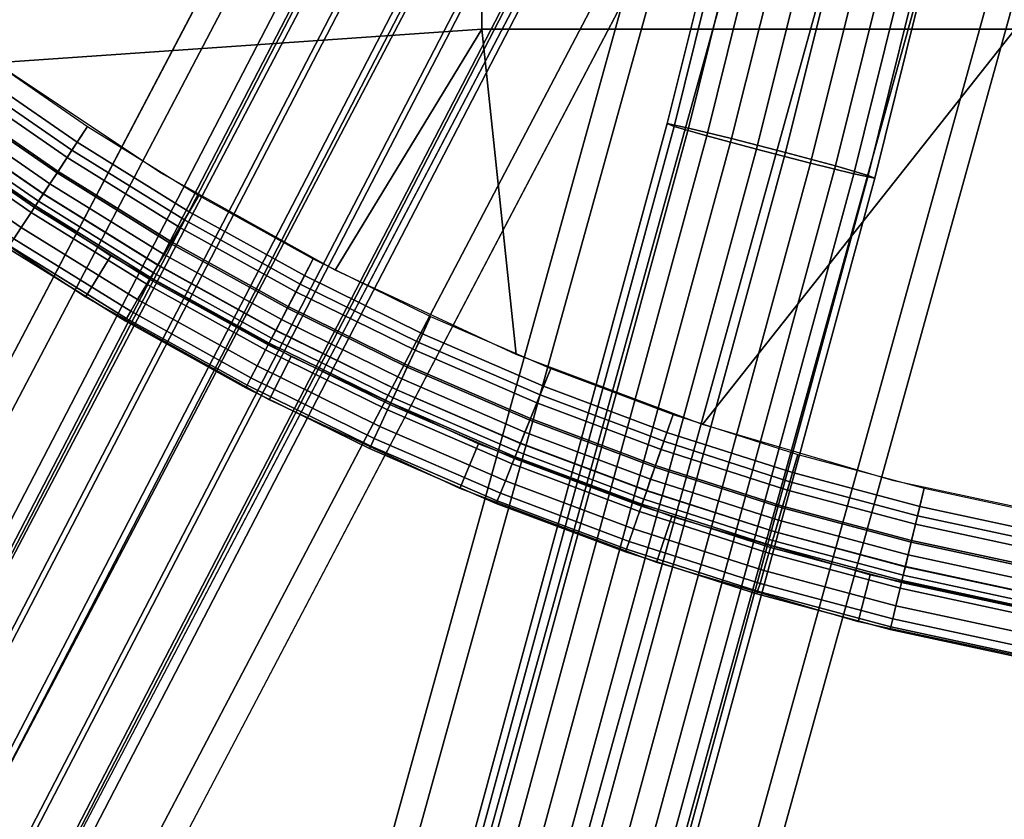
# Model space of a CAD drawing. Extents: x -43.1 to 43.1, y -41.3 to 41.3.
# Tile 359 of 656: x -2.2 to -0.8, y -4.2 to -3. Entities that reach past the tile are written whole.
import ezdxf

# ---------------------------------------------------------------- set-up
doc = ezdxf.new("R2010")
doc.units = 0
for name, color, linetype in [('CABLE.1', 18, 'CONTINUOUS'), ('CEILING_SUPPORT', 254, 'CONTINUOUS'), ('METAL_BASE', 254, 'CONTINUOUS')]:
    doc.layers.add(name, color=color, linetype=linetype)

msp = doc.modelspace()

# ---------------------------------------------------------------- linework, layer by layer
at = {"layer": 'CABLE.1'}
for points in [[(-2.2155, -2.4744, 27.986), (-2.1562, -2.5246, 28.0068), (-3.8725, -4.5342, 27.9886), (-3.9313, -4.4834, 27.9678)], [(-2.1601, -2.5292, 27.6961), (-2.2189, -2.4784, 27.7169), (-3.9278, -4.4793, 27.6989), (-3.8685, -4.5295, 27.6781)], [(-2.1562, -2.5246, 28.0068), (-2.0974, -2.5753, 27.986), (-3.8132, -4.5843, 27.9678), (-3.8725, -4.5342, 27.9886)], [(-2.1008, -2.5793, 27.7169), (-2.1601, -2.5292, 27.6961), (-3.8685, -4.5295, 27.6781), (-3.8097, -4.5802, 27.6989)], [(-2.0974, -2.5753, 27.986), (-2.0549, -2.6131, 27.9291), (-3.7693, -4.6203, 27.911), (-3.8132, -4.5843, 27.9678)], [(-2.0568, -2.6154, 27.7738), (-2.1008, -2.5793, 27.7169), (-3.8097, -4.5802, 27.6989), (-3.7673, -4.618, 27.7557)], [(-2.0549, -2.6131, 27.9291), (-2.04, -2.6277, 27.8515), (-3.7524, -4.6327, 27.8333), (-3.7693, -4.6203, 27.911)], [(-2.04, -2.6277, 27.8515), (-2.0568, -2.6154, 27.7738), (-3.7673, -4.618, 27.7557), (-3.7524, -4.6327, 27.8333)], [(-1.7538, -2.8922, 37.0303), (-1.7325, -2.9013, 37.1074), (-2.952, -5.2528, 37.0892), (-2.9713, -5.2399, 37.0122)], [(-1.738, -2.9019, 36.9521), (-1.7538, -2.8922, 37.0303), (-2.9713, -5.2399, 37.0122), (-2.9541, -5.2471, 36.934)], [(-1.6893, -2.9278, 36.8936), (-1.738, -2.9019, 36.9521), (-2.9541, -5.2471, 36.934), (-2.9052, -5.2725, 36.8755)], [(-1.7325, -2.9013, 37.1074), (-1.6798, -2.9267, 37.1625), (-2.9016, -5.2825, 37.1444), (-2.952, -5.2528, 37.0892)], [(-1.6207, -2.9629, 36.8705), (-1.6893, -2.9278, 36.8936), (-2.9052, -5.2725, 36.8755), (-2.8375, -5.3094, 36.8525)], [(-1.6798, -2.9267, 37.1625), (-1.6098, -2.9616, 37.1811), (-2.8334, -5.3209, 37.1629), (-2.9016, -5.2825, 37.1444)], [(-1.2036, -2.9524, 45.2558), (-1.1729, -2.957, 45.33), (-1.234, -3.2022, 45.3415), (-1.2642, -3.1958, 45.2673)], [(-1.1945, -2.9586, 45.1762), (-1.2036, -2.9524, 45.2558), (-1.2642, -3.1958, 45.2673), (-1.2546, -3.1999, 45.1876)], [(-1.5507, -2.9978, 36.8891), (-1.6207, -2.9629, 36.8705), (-2.8375, -5.3094, 36.8525), (-2.7693, -5.3478, 36.871)], [(-1.6098, -2.9616, 37.1811), (-1.5413, -2.9967, 37.158), (-2.7657, -5.3577, 37.1399), (-2.8334, -5.3209, 37.1629)], [(-1.148, -2.9739, 45.1124), (-1.1945, -2.9586, 45.1762), (-1.2546, -3.1999, 45.1876), (-1.2077, -3.2134, 45.1237)], [(-1.1729, -2.957, 45.33), (-1.1106, -2.9713, 45.3788), (-1.1719, -3.2174, 45.3904), (-1.234, -3.2022, 45.3415)], [(-1.0767, -2.9943, 45.0816), (-1.148, -2.9739, 45.1124), (-1.2077, -3.2134, 45.1237), (-1.136, -3.2327, 45.0928)], [(-1.1106, -2.9713, 45.3788), (-1.0334, -2.9913, 45.3891), (-1.0947, -3.2373, 45.4008), (-1.1719, -3.2174, 45.3904)], [(-0.9995, -3.0144, 45.0919), (-1.0767, -2.9943, 45.0816), (-1.136, -3.2327, 45.0928), (-1.0588, -3.2526, 45.1032)], [(-1.0334, -2.9913, 45.3891), (-0.962, -3.0117, 45.3583), (-1.023, -3.2566, 45.3699), (-1.0947, -3.2373, 45.4008)], [(-1.498, -3.0233, 36.9443), (-1.5507, -2.9978, 36.8891), (-2.7693, -5.3478, 36.871), (-2.7188, -5.3774, 36.9262)], [(-1.5413, -2.9967, 37.158), (-1.4926, -3.0226, 37.0995), (-2.7167, -5.3832, 37.0814), (-2.7657, -5.3577, 37.1399)], [(-1.4767, -3.0323, 37.0213), (-1.498, -3.0233, 36.9443), (-2.7188, -5.3774, 36.9262), (-2.6996, -5.3904, 37.0032)], [(-1.4926, -3.0226, 37.0995), (-1.4767, -3.0323, 37.0213), (-2.6996, -5.3904, 37.0032), (-2.7167, -5.3832, 37.0814)], [(-0.9372, -3.0286, 45.1407), (-0.9995, -3.0144, 45.0919), (-1.0588, -3.2526, 45.1032), (-0.9968, -3.2678, 45.152)], [(-0.962, -3.0117, 45.3583), (-0.9155, -3.0271, 45.2945), (-0.9761, -3.2701, 45.306), (-1.023, -3.2566, 45.3699)], [(-0.9065, -3.0332, 45.2149), (-0.9372, -3.0286, 45.1407), (-0.9968, -3.2678, 45.152), (-0.9665, -3.2742, 45.2263)], [(-0.9155, -3.0271, 45.2945), (-0.9065, -3.0332, 45.2149), (-0.9665, -3.2742, 45.2263), (-0.9761, -3.2701, 45.306)], [(-1.2642, -3.1958, 45.2673), (-1.234, -3.2022, 45.3415), (-1.9303, -5.7599, 45.3233), (-1.9564, -5.7384, 45.2492)], [(-1.2546, -3.1999, 45.1876), (-1.2642, -3.1958, 45.2673), (-1.9564, -5.7384, 45.2492), (-1.9436, -5.7313, 45.1695)], [(-1.2077, -3.2134, 45.1237), (-1.2546, -3.1999, 45.1876), (-1.9436, -5.7313, 45.1695), (-1.8955, -5.7405, 45.1057)], [(-1.234, -3.2022, 45.3415), (-1.1719, -3.2174, 45.3904), (-1.8724, -5.7902, 45.3721), (-1.9303, -5.7599, 45.3233)], [(-1.136, -3.2327, 45.0928), (-1.2077, -3.2134, 45.1237), (-1.8955, -5.7405, 45.1057), (-1.8248, -5.7637, 45.0749)], [(-1.1719, -3.2174, 45.3904), (-1.0947, -3.2373, 45.4008), (-1.7981, -5.821, 45.3825), (-1.8724, -5.7902, 45.3721)], [(-1.0588, -3.2526, 45.1032), (-1.136, -3.2327, 45.0928), (-1.8248, -5.7637, 45.0749), (-1.7506, -5.7946, 45.0852)], [(-1.0947, -3.2373, 45.4008), (-1.023, -3.2566, 45.3699), (-1.7275, -5.8442, 45.3516), (-1.7981, -5.821, 45.3825)], [(-0.9968, -3.2678, 45.152), (-1.0588, -3.2526, 45.1032), (-1.7506, -5.7946, 45.0852), (-1.6927, -5.8248, 45.134)], [(-1.023, -3.2566, 45.3699), (-0.9761, -3.2701, 45.306), (-1.6794, -5.8535, 45.2878), (-1.7275, -5.8442, 45.3516)], [(-0.9665, -3.2742, 45.2263), (-0.9968, -3.2678, 45.152), (-1.6927, -5.8248, 45.134), (-1.6666, -5.8464, 45.2082)], [(-0.9761, -3.2701, 45.306), (-0.9665, -3.2742, 45.2263), (-1.6666, -5.8464, 45.2082), (-1.6794, -5.8535, 45.2878)]]:
    msp.add_3dface(points, dxfattribs=at)
at = {"layer": 'CEILING_SUPPORT'}
for points in [[(-1.5301, -2.2952, 101.9285), (-1.5301, -3.0602, 101.9285), (-2.2288, -3.1088, 101.9285), (-2.2951, -2.2952, 101.9285)], [(-1.5301, -2.2952, 101.859), (-1.5301, -3.0602, 101.859), (-2.2288, -3.1088, 101.859), (-2.2951, -2.2952, 101.859)], [(-1.5301, -2.2952, 101.9285), (-0.7651, -2.2952, 101.9285), (-0.7651, -3.0602, 101.9285), (-1.5301, -3.0602, 101.9285)], [(-1.5301, -2.2952, 101.859), (-0.7651, -2.2952, 101.859), (-0.7651, -3.0602, 101.859), (-1.5301, -3.0602, 101.859)], [(-1.9903, -3.2667, 101.9285), (-2.2288, -3.1088, 101.9285), (-1.5301, -3.0602, 101.9285), (-1.7406, -3.4063, 101.9285)], [(-1.9903, -3.2667, 101.859), (-2.2288, -3.1088, 101.859), (-1.5301, -3.0602, 101.859), (-1.7406, -3.4063, 101.859)], [(-1.7406, -3.4063, 101.9285), (-1.5301, -3.0602, 101.9285), (-1.4812, -3.5269, 101.9285)], [(-1.7406, -3.4063, 101.859), (-1.5301, -3.0602, 101.859), (-1.4812, -3.5269, 101.859)], [(-1.5301, -3.0602, 101.9285), (-0.7651, -3.0602, 101.9285), (-1.2135, -3.6277, 101.9285), (-1.4812, -3.5269, 101.9285)], [(-1.5301, -3.0602, 101.859), (-0.7651, -3.0602, 101.859), (-1.2135, -3.6277, 101.859), (-1.4812, -3.5269, 101.859)], [(-1.2135, -3.6277, 101.9285), (-0.7651, -3.0602, 101.9285), (-0.6592, -3.768, 101.9285), (-0.939, -3.7082, 101.9285)], [(-1.2135, -3.6277, 101.859), (-0.7651, -3.0602, 101.859), (-0.6592, -3.768, 101.859), (-0.939, -3.7082, 101.859)], [(-2.2745, -3.1261, 101.863), (-2.2506, -3.0931, 101.859), (-2.0961, -3.1998, 101.859), (-2.1184, -3.2339, 101.863)], [(-2.2665, -3.1151, 101.9312), (-2.2506, -3.0931, 101.9285), (-2.0961, -3.1998, 101.9285), (-2.111, -3.2225, 101.9312)], [(-2.2819, -3.1362, 101.9391), (-2.2665, -3.1151, 101.9312), (-2.111, -3.2225, 101.9312), (-2.1252, -3.2444, 101.9391)], [(-2.2975, -3.1577, 101.8749), (-2.2745, -3.1261, 101.863), (-2.1184, -3.2339, 101.863), (-2.1398, -3.2666, 101.8749)], [(-2.296, -3.1556, 101.952), (-2.2819, -3.1362, 101.9391), (-2.1252, -3.2444, 101.9391), (-2.1384, -3.2645, 101.952)], [(-2.3188, -3.1869, 101.8941), (-2.2975, -3.1577, 101.8749), (-2.1398, -3.2666, 101.8749), (-2.1596, -3.2968, 101.8941)], [(-2.3084, -3.1727, 101.9693), (-2.296, -3.1556, 101.952), (-2.1384, -3.2645, 101.952), (-2.15, -3.2821, 101.9693)], [(-2.3186, -3.1867, 101.9904), (-2.3084, -3.1727, 101.9693), (-2.15, -3.2821, 101.9693), (-2.1595, -3.2966, 101.9904)], [(-2.3374, -3.2124, 101.9201), (-2.3188, -3.1869, 101.8941), (-2.1596, -3.2968, 101.8941), (-2.1769, -3.3233, 101.9201)], [(-2.3262, -3.1971, 102.0144), (-2.3186, -3.1867, 101.9904), (-2.1595, -3.2966, 101.9904), (-2.1665, -3.3073, 102.0144)], [(-2.3324, -3.2056, 102.0676), (-2.3308, -3.2035, 102.0405), (-2.1708, -3.314, 102.0405), (-2.1723, -3.3162, 102.0676)], [(-2.3324, -3.2056, 103.7716), (-2.3324, -3.2056, 102.0676), (-2.1723, -3.3162, 102.0676), (-2.1723, -3.3162, 103.7716)], [(-2.3308, -3.2035, 102.0405), (-2.3262, -3.1971, 102.0144), (-2.1665, -3.3073, 102.0144), (-2.1708, -3.314, 102.0405)], [(-2.1184, -3.2339, 101.863), (-2.0961, -3.1998, 101.859), (-1.9365, -3.2988, 101.859), (-1.9572, -3.3339, 101.863)], [(-2.111, -3.2225, 101.9312), (-2.0961, -3.1998, 101.9285), (-1.9365, -3.2988, 101.9285), (-1.9503, -3.3222, 101.9312)], [(-2.3526, -3.2334, 101.9517), (-2.3374, -3.2124, 101.9201), (-2.1769, -3.3233, 101.9201), (-2.1911, -3.345, 101.9517)], [(-2.364, -3.249, 101.9878), (-2.3526, -3.2334, 101.9517), (-2.1911, -3.345, 101.9517), (-2.2017, -3.3611, 101.9878)], [(-2.0626, -3.3855, 103.7716), (-2.0988, -3.4449, 103.7716), (-2.3504, -3.2784, 103.7716), (-2.3099, -3.2219, 103.7716)], [(-2.1398, -3.2666, 101.8749), (-2.1184, -3.2339, 101.863), (-1.9572, -3.3339, 101.863), (-1.977, -3.3677, 101.8749)], [(-2.1252, -3.2444, 101.9391), (-2.111, -3.2225, 101.9312), (-1.9503, -3.3222, 101.9312), (-1.9635, -3.3447, 101.9391)], [(-2.1384, -3.2645, 101.952), (-2.1252, -3.2444, 101.9391), (-1.9635, -3.3447, 101.9391), (-1.9757, -3.3655, 101.952)], [(-2.1596, -3.2968, 101.8941), (-2.1398, -3.2666, 101.8749), (-1.977, -3.3677, 101.8749), (-1.9952, -3.3988, 101.8941)], [(-2.15, -3.2821, 101.9693), (-2.1384, -3.2645, 101.952), (-1.9757, -3.3655, 101.952), (-1.9863, -3.3837, 101.9693)], [(-2.1595, -3.2966, 101.9904), (-2.15, -3.2821, 101.9693), (-1.9863, -3.3837, 101.9693), (-1.9951, -3.3986, 101.9904)], [(-2.1769, -3.3233, 101.9201), (-2.1596, -3.2968, 101.8941), (-1.9952, -3.3988, 101.8941), (-2.0112, -3.4261, 101.9201)], [(-2.1665, -3.3073, 102.0144), (-2.1595, -3.2966, 101.9904), (-1.9951, -3.3986, 101.9904), (-2.0016, -3.4097, 102.0144)], [(-1.9572, -3.3339, 101.863), (-1.9365, -3.2988, 101.859), (-1.7723, -3.3899, 101.859), (-1.7912, -3.426, 101.863)], [(-1.9503, -3.3222, 101.9312), (-1.9365, -3.2988, 101.9285), (-1.7723, -3.3899, 101.9285), (-1.7849, -3.4139, 101.9312)], [(-2.1723, -3.3162, 102.0676), (-2.1708, -3.314, 102.0405), (-2.0056, -3.4165, 102.0405), (-2.007, -3.4188, 102.0676)], [(-2.1723, -3.3162, 103.7716), (-2.1723, -3.3162, 102.0676), (-2.007, -3.4188, 102.0676), (-2.007, -3.4188, 103.7716)], [(-2.1708, -3.314, 102.0405), (-2.1665, -3.3073, 102.0144), (-2.0016, -3.4097, 102.0144), (-2.0056, -3.4165, 102.0405)], [(-2.1911, -3.345, 101.9517), (-2.1769, -3.3233, 101.9201), (-2.0112, -3.4261, 101.9201), (-2.0244, -3.4484, 101.9517)], [(-1.977, -3.3677, 101.8749), (-1.9572, -3.3339, 101.863), (-1.7912, -3.426, 101.863), (-1.8093, -3.4606, 101.8749)], [(-1.9635, -3.3447, 101.9391), (-1.9503, -3.3222, 101.9312), (-1.7849, -3.4139, 101.9312), (-1.797, -3.4371, 101.9391)], [(-2.2017, -3.3611, 101.9878), (-2.1911, -3.345, 101.9517), (-2.0244, -3.4484, 101.9517), (-2.0341, -3.4651, 101.9878)], [(-1.9757, -3.3655, 101.952), (-1.9635, -3.3447, 101.9391), (-1.797, -3.4371, 101.9391), (-1.8082, -3.4584, 101.952)], [(-2.2082, -3.371, 102.0269), (-2.2017, -3.3611, 101.9878), (-2.0341, -3.4651, 101.9878), (-2.0401, -3.4753, 102.0269)], [(-2.2104, -3.3744, 102.0676), (-2.2082, -3.371, 102.0269), (-2.0401, -3.4753, 102.0269), (-2.0422, -3.4788, 102.0676)], [(-2.2104, -3.3744, 103.7716), (-2.2104, -3.3744, 102.0676), (-2.0422, -3.4788, 102.0676), (-2.0422, -3.4788, 103.7716)], [(-1.9952, -3.3988, 101.8941), (-1.977, -3.3677, 101.8749), (-1.8093, -3.4606, 101.8749), (-1.8261, -3.4926, 101.8941)], [(-1.9863, -3.3837, 101.9693), (-1.9757, -3.3655, 101.952), (-1.8082, -3.4584, 101.952), (-1.8179, -3.477, 101.9693)], [(-2.0988, -3.4449, 103.7716), (-2.0626, -3.3855, 103.7716), (-1.8039, -3.5302, 103.7716), (-1.8355, -3.5921, 103.7716)], [(-1.9951, -3.3986, 101.9904), (-1.9863, -3.3837, 101.9693), (-1.8179, -3.477, 101.9693), (-1.8259, -3.4924, 101.9904)], [(-1.7912, -3.426, 101.863), (-1.7723, -3.3899, 101.859), (-1.6039, -3.4728, 101.859), (-1.6209, -3.5097, 101.863)], [(-1.7849, -3.4139, 101.9312), (-1.7723, -3.3899, 101.9285), (-1.6039, -3.4728, 101.9285), (-1.6153, -3.4974, 101.9312)], [(-2.0112, -3.4261, 101.9201), (-1.9952, -3.3988, 101.8941), (-1.8261, -3.4926, 101.8941), (-1.8407, -3.5206, 101.9201)], [(-2.0016, -3.4097, 102.0144), (-1.9951, -3.3986, 101.9904), (-1.8259, -3.4924, 101.9904), (-1.8319, -3.5038, 102.0144)], [(-2.007, -3.4188, 102.0676), (-2.0056, -3.4165, 102.0405), (-1.8356, -3.5108, 102.0405), (-1.8368, -3.5132, 102.0676)], [(-2.007, -3.4188, 103.7716), (-2.007, -3.4188, 102.0676), (-1.8368, -3.5132, 102.0676), (-1.8368, -3.5132, 103.7716)], [(-2.0056, -3.4165, 102.0405), (-2.0016, -3.4097, 102.0144), (-1.8319, -3.5038, 102.0144), (-1.8356, -3.5108, 102.0405)], [(-1.797, -3.4371, 101.9391), (-1.7849, -3.4139, 101.9312), (-1.6153, -3.4974, 101.9312), (-1.6262, -3.5211, 101.9391)], [(-2.0244, -3.4484, 101.9517), (-2.0112, -3.4261, 101.9201), (-1.8407, -3.5206, 101.9201), (-1.8527, -3.5436, 101.9517)], [(-1.8093, -3.4606, 101.8749), (-1.7912, -3.426, 101.863), (-1.6209, -3.5097, 101.863), (-1.6374, -3.5453, 101.8749)], [(-1.8082, -3.4584, 101.952), (-1.797, -3.4371, 101.9391), (-1.6262, -3.5211, 101.9391), (-1.6363, -3.5429, 101.952)], [(-2.0341, -3.4651, 101.9878), (-2.0244, -3.4484, 101.9517), (-1.8527, -3.5436, 101.9517), (-1.8617, -3.5607, 101.9878)], [(-1.8261, -3.4926, 101.8941), (-1.8093, -3.4606, 101.8749), (-1.6374, -3.5453, 101.8749), (-1.6525, -3.578, 101.8941)], [(-1.8179, -3.477, 101.9693), (-1.8082, -3.4584, 101.952), (-1.6363, -3.5429, 101.952), (-1.6451, -3.5621, 101.9693)], [(-2.0422, -3.4788, 102.0676), (-2.0401, -3.4753, 102.0269), (-1.8672, -3.5712, 102.0269), (-1.869, -3.5748, 102.0676)], [(-2.0401, -3.4753, 102.0269), (-2.0341, -3.4651, 101.9878), (-1.8617, -3.5607, 101.9878), (-1.8672, -3.5712, 102.0269)], [(-1.6209, -3.5097, 101.863), (-1.6039, -3.4728, 101.859), (-1.4315, -3.5473, 101.859), (-1.4468, -3.585, 101.863)], [(-1.6153, -3.4974, 101.9312), (-1.6039, -3.4728, 101.9285), (-1.4315, -3.5473, 101.9285), (-1.4417, -3.5724, 101.9312)], [(-2.0422, -3.4788, 103.7716), (-2.0422, -3.4788, 102.0676), (-1.869, -3.5748, 102.0676), (-1.869, -3.5748, 103.7716)], [(-1.8259, -3.4924, 101.9904), (-1.8179, -3.477, 101.9693), (-1.6451, -3.5621, 101.9693), (-1.6524, -3.5778, 101.9904)], [(-1.8407, -3.5206, 101.9201), (-1.8261, -3.4926, 101.8941), (-1.6525, -3.578, 101.8941), (-1.6657, -3.6067, 101.9201)], [(-1.8319, -3.5038, 102.0144), (-1.8259, -3.4924, 101.9904), (-1.6524, -3.5778, 101.9904), (-1.6578, -3.5894, 102.0144)], [(-1.6262, -3.5211, 101.9391), (-1.6153, -3.4974, 101.9312), (-1.4417, -3.5724, 101.9312), (-1.4515, -3.5966, 101.9391)], [(-1.8368, -3.5132, 102.0676), (-1.8356, -3.5108, 102.0405), (-1.6611, -3.5966, 102.0405), (-1.6622, -3.599, 102.0676)], [(-1.8368, -3.5132, 103.7716), (-1.8368, -3.5132, 102.0676), (-1.6622, -3.599, 102.0676), (-1.6622, -3.599, 103.7716)], [(-1.8356, -3.5108, 102.0405), (-1.8319, -3.5038, 102.0144), (-1.6578, -3.5894, 102.0144), (-1.6611, -3.5966, 102.0405)], [(-1.6374, -3.5453, 101.8749), (-1.6209, -3.5097, 101.863), (-1.4468, -3.585, 101.863), (-1.4614, -3.6213, 101.8749)], [(-1.8527, -3.5436, 101.9517), (-1.8407, -3.5206, 101.9201), (-1.6657, -3.6067, 101.9201), (-1.6766, -3.6303, 101.9517)], [(-1.8039, -3.5302, 103.7716), (-1.535, -3.6551, 103.7716), (-1.5619, -3.7192, 103.7716), (-1.8355, -3.5921, 103.7716)], [(-1.6363, -3.5429, 101.952), (-1.6262, -3.5211, 101.9391), (-1.4515, -3.5966, 101.9391), (-1.4605, -3.6189, 101.952)], [(-1.8617, -3.5607, 101.9878), (-1.8527, -3.5436, 101.9517), (-1.6766, -3.6303, 101.9517), (-1.6847, -3.6478, 101.9878)], [(-1.6525, -3.578, 101.8941), (-1.6374, -3.5453, 101.8749), (-1.4614, -3.6213, 101.8749), (-1.4749, -3.6548, 101.8941)], [(-1.6451, -3.5621, 101.9693), (-1.6363, -3.5429, 101.952), (-1.4605, -3.6189, 101.952), (-1.4684, -3.6385, 101.9693)], [(-1.4468, -3.585, 101.863), (-1.4315, -3.5473, 101.859), (-1.2558, -3.6133, 101.859), (-1.2691, -3.6517, 101.863)], [(-1.4417, -3.5724, 101.9312), (-1.4315, -3.5473, 101.9285), (-1.2558, -3.6133, 101.9285), (-1.2647, -3.6389, 101.9312)], [(-1.869, -3.5748, 102.0676), (-1.8672, -3.5712, 102.0269), (-1.6897, -3.6586, 102.0269), (-1.6914, -3.6622, 102.0676)], [(-1.8672, -3.5712, 102.0269), (-1.8617, -3.5607, 101.9878), (-1.6847, -3.6478, 101.9878), (-1.6897, -3.6586, 102.0269)], [(-1.6524, -3.5778, 101.9904), (-1.6451, -3.5621, 101.9693), (-1.4684, -3.6385, 101.9693), (-1.4748, -3.6545, 101.9904)], [(-1.4515, -3.5966, 101.9391), (-1.4417, -3.5724, 101.9312), (-1.2647, -3.6389, 101.9312), (-1.2732, -3.6635, 101.9391)], [(-1.869, -3.5748, 103.7716), (-1.869, -3.5748, 102.0676), (-1.6914, -3.6622, 102.0676), (-1.6914, -3.6622, 103.7716)], [(-1.6657, -3.6067, 101.9201), (-1.6525, -3.578, 101.8941), (-1.4749, -3.6548, 101.8941), (-1.4868, -3.6841, 101.9201)], [(-1.6578, -3.5894, 102.0144), (-1.6524, -3.5778, 101.9904), (-1.4748, -3.6545, 101.9904), (-1.4796, -3.6665, 102.0144)], [(-1.4614, -3.6213, 101.8749), (-1.4468, -3.585, 101.863), (-1.2691, -3.6517, 101.863), (-1.282, -3.6887, 101.8749)], [(-1.6622, -3.599, 102.0676), (-1.6611, -3.5966, 102.0405), (-1.4826, -3.6738, 102.0405), (-1.4836, -3.6763, 102.0676)], [(-1.6622, -3.599, 103.7716), (-1.6622, -3.599, 102.0676), (-1.4836, -3.6763, 102.0676), (-1.4836, -3.6763, 103.7716)], [(-1.6611, -3.5966, 102.0405), (-1.6578, -3.5894, 102.0144), (-1.4796, -3.6665, 102.0144), (-1.4826, -3.6738, 102.0405)], [(-1.4605, -3.6189, 101.952), (-1.4515, -3.5966, 101.9391), (-1.2732, -3.6635, 101.9391), (-1.2811, -3.6862, 101.952)], [(-1.6766, -3.6303, 101.9517), (-1.6657, -3.6067, 101.9201), (-1.4868, -3.6841, 101.9201), (-1.4965, -3.7082, 101.9517)], [(-1.2691, -3.6517, 101.863), (-1.2558, -3.6133, 101.859), (-1.077, -3.6705, 101.859), (-1.0884, -3.7096, 101.863)], [(-1.2647, -3.6389, 101.9312), (-1.2558, -3.6133, 101.9285), (-1.077, -3.6705, 101.9285), (-1.0846, -3.6966, 101.9312)], [(-1.6847, -3.6478, 101.9878), (-1.6766, -3.6303, 101.9517), (-1.4965, -3.7082, 101.9517), (-1.5037, -3.726, 101.9878)], [(-1.4749, -3.6548, 101.8941), (-1.4614, -3.6213, 101.8749), (-1.282, -3.6887, 101.8749), (-1.2938, -3.7227, 101.8941)], [(-1.4684, -3.6385, 101.9693), (-1.4605, -3.6189, 101.952), (-1.2811, -3.6862, 101.952), (-1.2881, -3.7062, 101.9693)], [(-1.4748, -3.6545, 101.9904), (-1.4684, -3.6385, 101.9693), (-1.2881, -3.7062, 101.9693), (-1.2937, -3.7225, 101.9904)], [(-1.2732, -3.6635, 101.9391), (-1.2647, -3.6389, 101.9312), (-1.0846, -3.6966, 101.9312), (-1.0919, -3.7216, 101.9391)], [(-1.6914, -3.6622, 102.0676), (-1.6897, -3.6586, 102.0269), (-1.5081, -3.7371, 102.0269), (-1.5096, -3.7408, 102.0676)], [(-1.6897, -3.6586, 102.0269), (-1.6847, -3.6478, 101.9878), (-1.5037, -3.726, 101.9878), (-1.5081, -3.7371, 102.0269)], [(-1.5619, -3.7192, 103.7716), (-1.535, -3.6551, 103.7716), (-1.2576, -3.7596, 103.7716), (-1.2796, -3.8256, 103.7716)], [(-1.4868, -3.6841, 101.9201), (-1.4749, -3.6548, 101.8941), (-1.2938, -3.7227, 101.8941), (-1.3042, -3.7526, 101.9201)], [(-1.4796, -3.6665, 102.0144), (-1.4748, -3.6545, 101.9904), (-1.2937, -3.7225, 101.9904), (-1.298, -3.7346, 102.0144)], [(-1.282, -3.6887, 101.8749), (-1.2691, -3.6517, 101.863), (-1.0884, -3.7096, 101.863), (-1.0994, -3.7471, 101.8749)], [(-1.6914, -3.6622, 103.7716), (-1.6914, -3.6622, 102.0676), (-1.5096, -3.7408, 102.0676), (-1.5096, -3.7408, 103.7716)], [(-1.4826, -3.6738, 102.0405), (-1.4796, -3.6665, 102.0144), (-1.298, -3.7346, 102.0144), (-1.3006, -3.7421, 102.0405)], [(-1.2811, -3.6862, 101.952), (-1.2732, -3.6635, 101.9391), (-1.0919, -3.7216, 101.9391), (-1.0987, -3.7447, 101.952)], [(-1.0884, -3.7096, 101.863), (-1.077, -3.6705, 101.859), (-0.8956, -3.7189, 101.859), (-0.9051, -3.7585, 101.863)], [(-1.0846, -3.6966, 101.9312), (-1.077, -3.6705, 101.9285), (-0.8956, -3.7189, 101.9285), (-0.9019, -3.7453, 101.9312)], [(-1.4965, -3.7082, 101.9517), (-1.4868, -3.6841, 101.9201), (-1.3042, -3.7526, 101.9201), (-1.3127, -3.7771, 101.9517)], [(-1.4836, -3.6763, 102.0676), (-1.4826, -3.6738, 102.0405), (-1.3006, -3.7421, 102.0405), (-1.3014, -3.7446, 102.0676)], [(-1.4836, -3.6763, 103.7716), (-1.4836, -3.6763, 102.0676), (-1.3014, -3.7446, 102.0676), (-1.3014, -3.7446, 103.7716)], [(-1.2881, -3.7062, 101.9693), (-1.2811, -3.6862, 101.952), (-1.0987, -3.7447, 101.952), (-1.1047, -3.7649, 101.9693)], [(-1.2938, -3.7227, 101.8941), (-1.282, -3.6887, 101.8749), (-1.0994, -3.7471, 101.8749), (-1.1096, -3.7817, 101.8941)], [(-1.0919, -3.7216, 101.9391), (-1.0846, -3.6966, 101.9312), (-0.9019, -3.7453, 101.9312), (-0.908, -3.7707, 101.9391)], [(-1.5037, -3.726, 101.9878), (-1.4965, -3.7082, 101.9517), (-1.3127, -3.7771, 101.9517), (-1.319, -3.7953, 101.9878)], [(-1.2937, -3.7225, 101.9904), (-1.2881, -3.7062, 101.9693), (-1.1047, -3.7649, 101.9693), (-1.1095, -3.7815, 101.9904)], [(-1.0994, -3.7471, 101.8749), (-1.0884, -3.7096, 101.863), (-0.9051, -3.7585, 101.863), (-0.9143, -3.7966, 101.8749)], [(-1.5081, -3.7371, 102.0269), (-1.5037, -3.726, 101.9878), (-1.319, -3.7953, 101.9878), (-1.3229, -3.8066, 102.0269)], [(-1.3042, -3.7526, 101.9201), (-1.2938, -3.7227, 101.8941), (-1.1096, -3.7817, 101.8941), (-1.1185, -3.8121, 101.9201)], [(-1.298, -3.7346, 102.0144), (-1.2937, -3.7225, 101.9904), (-1.1095, -3.7815, 101.9904), (-1.1131, -3.7938, 102.0144)], [(-1.0987, -3.7447, 101.952), (-1.0919, -3.7216, 101.9391), (-0.908, -3.7707, 101.9391), (-0.9137, -3.7941, 101.952)], [(-0.9051, -3.7585, 101.863), (-0.8956, -3.7189, 101.859), (-0.712, -3.7584, 101.859), (-0.7196, -3.7984, 101.863)], [(-0.9019, -3.7453, 101.9312), (-0.8956, -3.7189, 101.9285), (-0.712, -3.7584, 101.9285), (-0.7171, -3.7851, 101.9312)], [(-1.5096, -3.7408, 102.0676), (-1.5081, -3.7371, 102.0269), (-1.3229, -3.8066, 102.0269), (-1.3243, -3.8103, 102.0676)], [(-1.5096, -3.7408, 103.7716), (-1.5096, -3.7408, 102.0676), (-1.3243, -3.8103, 102.0676), (-1.3243, -3.8103, 103.7716)], [(-1.3014, -3.7446, 102.0676), (-1.3006, -3.7421, 102.0405), (-1.1154, -3.8014, 102.0405), (-1.1161, -3.804, 102.0676)], [(-1.3006, -3.7421, 102.0405), (-1.298, -3.7346, 102.0144), (-1.1131, -3.7938, 102.0144), (-1.1154, -3.8014, 102.0405)], [(-1.3127, -3.7771, 101.9517), (-1.3042, -3.7526, 101.9201), (-1.1185, -3.8121, 101.9201), (-1.1258, -3.837, 101.9517)], [(-1.3014, -3.7446, 103.7716), (-1.3014, -3.7446, 102.0676), (-1.1161, -3.804, 102.0676), (-1.1161, -3.804, 103.7716)], [(-1.1096, -3.7817, 101.8941), (-1.0994, -3.7471, 101.8749), (-0.9143, -3.7966, 101.8749), (-0.9227, -3.8316, 101.8941)], [(-1.1047, -3.7649, 101.9693), (-1.0987, -3.7447, 101.952), (-0.9137, -3.7941, 101.952), (-0.9186, -3.8146, 101.9693)], [(-0.908, -3.7707, 101.9391), (-0.9019, -3.7453, 101.9312), (-0.7171, -3.7851, 101.9312), (-0.7219, -3.8107, 101.9391)], [(-1.2796, -3.8256, 103.7716), (-1.2576, -3.7596, 103.7716), (-0.9731, -3.8431, 103.7716), (-0.9902, -3.9105, 103.7716)], [(-1.1095, -3.7815, 101.9904), (-1.1047, -3.7649, 101.9693), (-0.9186, -3.8146, 101.9693), (-0.9226, -3.8314, 101.9904)], [(-0.9143, -3.7966, 101.8749), (-0.9051, -3.7585, 101.863), (-0.7196, -3.7984, 101.863), (-0.7269, -3.8369, 101.8749)], [(-0.9137, -3.7941, 101.952), (-0.908, -3.7707, 101.9391), (-0.7219, -3.8107, 101.9391), (-0.7264, -3.8343, 101.952)], [(-1.319, -3.7953, 101.9878), (-1.3127, -3.7771, 101.9517), (-1.1258, -3.837, 101.9517), (-1.1312, -3.8555, 101.9878)], [(-1.1185, -3.8121, 101.9201), (-1.1096, -3.7817, 101.8941), (-0.9227, -3.8316, 101.8941), (-0.9301, -3.8624, 101.9201)], [(-1.1131, -3.7938, 102.0144), (-1.1095, -3.7815, 101.9904), (-0.9226, -3.8314, 101.9904), (-0.9256, -3.8439, 102.0144)], [(-1.3229, -3.8066, 102.0269), (-1.319, -3.7953, 101.9878), (-1.1312, -3.8555, 101.9878), (-1.1346, -3.8669, 102.0269)], [(-1.1154, -3.8014, 102.0405), (-1.1131, -3.7938, 102.0144), (-0.9256, -3.8439, 102.0144), (-0.9275, -3.8516, 102.0405)], [(-0.9227, -3.8316, 101.8941), (-0.9143, -3.7966, 101.8749), (-0.7269, -3.8369, 101.8749), (-0.7336, -3.8723, 101.8941)], [(-0.9186, -3.8146, 101.9693), (-0.9137, -3.7941, 101.952), (-0.7264, -3.8343, 101.952), (-0.7303, -3.855, 101.9693)], [(-1.3243, -3.8103, 102.0676), (-1.3229, -3.8066, 102.0269), (-1.1346, -3.8669, 102.0269), (-1.1357, -3.8707, 102.0676)], [(-1.3243, -3.8103, 103.7716), (-1.3243, -3.8103, 102.0676), (-1.1357, -3.8707, 102.0676), (-1.1357, -3.8707, 103.7716)], [(-1.1258, -3.837, 101.9517), (-1.1185, -3.8121, 101.9201), (-0.9301, -3.8624, 101.9201), (-0.9362, -3.8876, 101.9517)], [(-1.1161, -3.804, 102.0676), (-1.1154, -3.8014, 102.0405), (-0.9275, -3.8516, 102.0405), (-0.9281, -3.8542, 102.0676)], [(-1.1161, -3.804, 103.7716), (-1.1161, -3.804, 102.0676), (-0.9281, -3.8542, 102.0676), (-0.9281, -3.8542, 103.7716)], [(-0.9226, -3.8314, 101.9904), (-0.9186, -3.8146, 101.9693), (-0.7303, -3.855, 101.9693), (-0.7335, -3.872, 101.9904)], [(-1.1312, -3.8555, 101.9878), (-1.1258, -3.837, 101.9517), (-0.9362, -3.8876, 101.9517), (-0.9407, -3.9063, 101.9878)], [(-0.9301, -3.8624, 101.9201), (-0.9227, -3.8316, 101.8941), (-0.7336, -3.8723, 101.8941), (-0.7395, -3.9034, 101.9201)], [(-0.9256, -3.8439, 102.0144), (-0.9226, -3.8314, 101.9904), (-0.7335, -3.872, 101.9904), (-0.7359, -3.8847, 102.0144)], [(-1.1346, -3.8669, 102.0269), (-1.1312, -3.8555, 101.9878), (-0.9407, -3.9063, 101.9878), (-0.9435, -3.9179, 102.0269)], [(-0.9902, -3.9105, 103.7716), (-0.9731, -3.8431, 103.7716), (-0.6832, -3.905, 103.7716), (-0.6952, -3.9735, 103.7716)], [(-0.9281, -3.8542, 102.0676), (-0.9275, -3.8516, 102.0405), (-0.7374, -3.8924, 102.0405), (-0.7379, -3.8951, 102.0676)], [(-0.9281, -3.8542, 103.7716), (-0.9281, -3.8542, 102.0676), (-0.7379, -3.8951, 102.0676), (-0.7379, -3.8951, 103.7716)], [(-0.9275, -3.8516, 102.0405), (-0.9256, -3.8439, 102.0144), (-0.7359, -3.8847, 102.0144), (-0.7374, -3.8924, 102.0405)], [(-1.1357, -3.8707, 102.0676), (-1.1346, -3.8669, 102.0269), (-0.9435, -3.9179, 102.0269), (-0.9444, -3.9218, 102.0676)], [(-1.1357, -3.8707, 103.7716), (-1.1357, -3.8707, 102.0676), (-0.9444, -3.9218, 102.0676), (-0.9444, -3.9218, 103.7716)], [(-0.9362, -3.8876, 101.9517), (-0.9301, -3.8624, 101.9201), (-0.7395, -3.9034, 101.9201), (-0.7443, -3.9289, 101.9517)], [(-0.9407, -3.9063, 101.9878), (-0.9362, -3.8876, 101.9517), (-0.7443, -3.9289, 101.9517), (-0.7479, -3.9478, 101.9878)], [(-0.9435, -3.9179, 102.0269), (-0.9407, -3.9063, 101.9878), (-0.7479, -3.9478, 101.9878), (-0.7501, -3.9595, 102.0269)], [(-0.9444, -3.9218, 102.0676), (-0.9435, -3.9179, 102.0269), (-0.7501, -3.9595, 102.0269), (-0.7508, -3.9634, 102.0676)], [(-0.9444, -3.9218, 103.7716), (-0.9444, -3.9218, 102.0676), (-0.7508, -3.9634, 102.0676), (-0.7508, -3.9634, 103.7716)]]:
    msp.add_3dface(points, dxfattribs=at)
at = {"layer": 'METAL_BASE'}
for points in [[(-17.3984, -4.0487, 47.6531), (-17.4075, -4.0136, 47.518), (-1.6946, 0.05, 47.518), (-1.6855, 0.015, 47.6531)], [(-17.4075, -4.0136, 47.518), (-17.3984, -4.0487, 47.3829), (-1.6855, 0.015, 47.3829), (-1.6946, 0.05, 47.518)], [(-17.3736, -4.1444, 47.7519), (-17.3984, -4.0487, 47.6531), (-1.6855, 0.015, 47.6531), (-1.6607, -0.0808, 47.7519)], [(-17.3984, -4.0487, 47.3829), (-17.3736, -4.1444, 47.2841), (-1.6607, -0.0808, 47.2841), (-1.6855, 0.015, 47.3829)], [(-17.3398, -4.2751, 47.7881), (-17.3736, -4.1444, 47.7519), (-1.6607, -0.0808, 47.7519), (-1.6269, -0.2115, 47.7881)], [(-17.3736, -4.1444, 47.2841), (-17.3398, -4.2751, 47.2479), (-1.6269, -0.2115, 47.2479), (-1.6607, -0.0808, 47.2841)], [(-17.306, -4.4059, 47.7519), (-17.3398, -4.2751, 47.7881), (-1.6269, -0.2115, 47.7881), (-1.5931, -0.3423, 47.7519)], [(-17.3398, -4.2751, 47.2479), (-17.306, -4.4059, 47.2841), (-1.5931, -0.3423, 47.2841), (-1.6269, -0.2115, 47.2479)], [(-16.2419, -7.4361, 11.6531), (-16.2578, -7.4035, 11.518), (-1.6705, -0.2888, 11.518), (-1.6546, -0.3214, 11.6531)], [(-16.2578, -7.4035, 11.518), (-16.2419, -7.4361, 11.3829), (-1.6546, -0.3214, 11.3829), (-1.6705, -0.2888, 11.518)], [(-16.1986, -7.5249, 11.7519), (-16.2419, -7.4361, 11.6531), (-1.6546, -0.3214, 11.6531), (-1.6113, -0.4102, 11.7519)], [(-16.2419, -7.4361, 11.3829), (-16.1986, -7.5249, 11.2841), (-1.6113, -0.4102, 11.2841), (-1.6546, -0.3214, 11.3829)], [(-17.2813, -4.5016, 47.6531), (-17.306, -4.4059, 47.7519), (-1.5931, -0.3423, 47.7519), (-1.5684, -0.438, 47.6531)], [(-17.306, -4.4059, 47.2841), (-17.2813, -4.5016, 47.3829), (-1.5684, -0.438, 47.3829), (-1.5931, -0.3423, 47.2841)], [(-16.1394, -7.6463, 11.7881), (-16.1986, -7.5249, 11.7519), (-1.6113, -0.4102, 11.7519), (-1.5521, -0.5316, 11.7881)], [(-16.1986, -7.5249, 11.2841), (-16.1394, -7.6463, 11.2479), (-1.5521, -0.5316, 11.2479), (-1.6113, -0.4102, 11.2841)], [(-17.2722, -4.5366, 47.518), (-17.2813, -4.5016, 47.6531), (-1.5684, -0.438, 47.6531), (-1.5593, -0.473, 47.518)], [(-17.2813, -4.5016, 47.3829), (-17.2722, -4.5366, 47.518), (-1.5593, -0.473, 47.518), (-1.5684, -0.438, 47.3829)], [(-16.0802, -7.7677, 11.7519), (-16.1394, -7.6463, 11.7881), (-1.5521, -0.5316, 11.7881), (-1.4929, -0.653, 11.7519)], [(-16.1394, -7.6463, 11.2479), (-16.0802, -7.7677, 11.2841), (-1.4929, -0.653, 11.2841), (-1.5521, -0.5316, 11.2479)], [(-16.0369, -7.8566, 11.6531), (-16.0802, -7.7677, 11.7519), (-1.4929, -0.653, 11.7519), (-1.4496, -0.7419, 11.6531)], [(-16.0802, -7.7677, 11.2841), (-16.0369, -7.8566, 11.3829), (-1.4496, -0.7419, 11.3829), (-1.4929, -0.653, 11.2841)], [(-26.1197, -19.9225, 20.447), (-26.1419, -19.8939, 20.312), (-1.468, -0.7437, 20.312), (-1.4459, -0.7723, 20.447)], [(-26.1419, -19.8939, 20.312), (-26.1197, -19.9225, 20.1769), (-1.4459, -0.7723, 20.1769), (-1.468, -0.7437, 20.312)], [(-16.021, -7.8891, 11.518), (-16.0369, -7.8566, 11.6531), (-1.4496, -0.7419, 11.6531), (-1.4337, -0.7744, 11.518)], [(-16.0369, -7.8566, 11.3829), (-16.021, -7.8891, 11.518), (-1.4337, -0.7744, 11.518), (-1.4496, -0.7419, 11.3829)], [(-26.0591, -20.0006, 20.5459), (-26.1197, -19.9225, 20.447), (-1.4459, -0.7723, 20.447), (-1.3852, -0.8504, 20.5459)], [(-26.1197, -19.9225, 20.1769), (-26.0591, -20.0006, 20.0781), (-1.3852, -0.8504, 20.0781), (-1.4459, -0.7723, 20.1769)], [(-25.9763, -20.1073, 20.5821), (-26.0591, -20.0006, 20.5459), (-1.3852, -0.8504, 20.5459), (-1.3024, -0.9571, 20.5821)], [(-26.0591, -20.0006, 20.0781), (-25.9763, -20.1073, 20.0419), (-1.3024, -0.9571, 20.0419), (-1.3852, -0.8504, 20.0781)], [(-25.8935, -20.214, 20.5459), (-25.9763, -20.1073, 20.5821), (-1.3024, -0.9571, 20.5821), (-1.2196, -1.0637, 20.5459)], [(-25.9763, -20.1073, 20.0419), (-25.8935, -20.214, 20.0781), (-1.2196, -1.0637, 20.0781), (-1.3024, -0.9571, 20.0419)], [(-27.3869, -31.72, 30.241), (-27.4144, -31.6965, 30.106), (-1.2503, -1.0623, 30.106), (-1.2228, -1.0858, 30.241)], [(-27.4144, -31.6965, 30.106), (-27.3869, -31.72, 29.9709), (-1.2228, -1.0858, 29.9709), (-1.2503, -1.0623, 30.106)], [(-25.8329, -20.2921, 20.447), (-25.8935, -20.214, 20.5459), (-1.2196, -1.0637, 20.5459), (-1.159, -1.1418, 20.447)], [(-25.8935, -20.214, 20.0781), (-25.8329, -20.2921, 20.1769), (-1.159, -1.1418, 20.1769), (-1.2196, -1.0637, 20.0781)], [(-27.3117, -31.7842, 30.3399), (-27.3869, -31.72, 30.241), (-1.2228, -1.0858, 30.241), (-1.1476, -1.15, 30.3399)], [(-27.3869, -31.72, 29.9709), (-27.3117, -31.7842, 29.872), (-1.1476, -1.15, 29.872), (-1.2228, -1.0858, 29.9709)], [(-25.8107, -20.3207, 20.312), (-25.8329, -20.2921, 20.447), (-1.159, -1.1418, 20.447), (-1.1368, -1.1704, 20.312)], [(-25.8329, -20.2921, 20.1769), (-25.8107, -20.3207, 20.312), (-1.1368, -1.1704, 20.312), (-1.159, -1.1418, 20.1769)], [(-27.209, -31.8719, 30.3761), (-27.3117, -31.7842, 30.3399), (-1.1476, -1.15, 30.3399), (-1.0449, -1.2377, 30.3761)], [(-27.3117, -31.7842, 29.872), (-27.209, -31.8719, 29.8358), (-1.0449, -1.2377, 29.8358), (-1.1476, -1.15, 29.872)], [(-27.1063, -31.9597, 30.3399), (-27.209, -31.8719, 30.3761), (-1.0449, -1.2377, 30.3761), (-0.9422, -1.3254, 30.3399)], [(-27.209, -31.8719, 29.8358), (-27.1063, -31.9597, 29.872), (-0.9422, -1.3254, 29.872), (-1.0449, -1.2377, 29.8358)], [(-15.5062, -28.9604, 39.447), (-15.5382, -28.9436, 39.312), (-1.0275, -1.2855, 39.312), (-0.9954, -1.3023, 39.447)], [(-15.5382, -28.9436, 39.312), (-15.5062, -28.9604, 39.1769), (-0.9954, -1.3023, 39.1769), (-1.0275, -1.2855, 39.312)], [(-15.4187, -29.0063, 39.5459), (-15.5062, -28.9604, 39.447), (-0.9954, -1.3023, 39.447), (-0.9079, -1.3482, 39.5459)], [(-15.5062, -28.9604, 39.1769), (-15.4187, -29.0063, 39.0781), (-0.9079, -1.3482, 39.0781), (-0.9954, -1.3023, 39.1769)], [(-27.0311, -32.0239, 30.241), (-27.1063, -31.9597, 30.3399), (-0.9422, -1.3254, 30.3399), (-0.867, -1.3896, 30.241)], [(-27.1063, -31.9597, 29.872), (-27.0311, -32.0239, 29.9709), (-0.867, -1.3896, 29.9709), (-0.9422, -1.3254, 29.872)], [(-15.2991, -29.0691, 39.5821), (-15.4187, -29.0063, 39.5459), (-0.9079, -1.3482, 39.5459), (-0.7883, -1.411, 39.5821)], [(-15.4187, -29.0063, 39.0781), (-15.2991, -29.0691, 39.0419), (-0.7883, -1.411, 39.0419), (-0.9079, -1.3482, 39.0781)], [(-27.0036, -32.0474, 30.106), (-27.0311, -32.0239, 30.241), (-0.867, -1.3896, 30.241), (-0.8395, -1.4131, 30.106)], [(-27.0311, -32.0239, 29.9709), (-27.0036, -32.0474, 30.106), (-0.8395, -1.4131, 30.106), (-0.867, -1.3896, 29.9709)], [(-15.1795, -29.1318, 39.5459), (-15.2991, -29.0691, 39.5821), (-0.7883, -1.411, 39.5821), (-0.6687, -1.4737, 39.5459)], [(-15.2991, -29.0691, 39.0419), (-15.1795, -29.1318, 39.0781), (-0.6687, -1.4737, 39.0781), (-0.7883, -1.411, 39.0419)], [(-5.1929, -17.0918, 47.6531), (-5.2278, -17.0821, 47.518), (-0.8906, -1.4425, 47.518), (-0.8557, -1.4522, 47.6531)], [(-5.2278, -17.0821, 47.518), (-5.1929, -17.0918, 47.3829), (-0.8557, -1.4522, 47.3829), (-0.8906, -1.4425, 47.518)], [(-5.0977, -17.1182, 47.7519), (-5.1929, -17.0918, 47.6531), (-0.8557, -1.4522, 47.6531), (-0.7604, -1.4786, 47.7519)], [(-5.1929, -17.0918, 47.3829), (-5.0977, -17.1182, 47.2841), (-0.7604, -1.4786, 47.2841), (-0.8557, -1.4522, 47.3829)], [(-15.0919, -29.1777, 39.447), (-15.1795, -29.1318, 39.5459), (-0.6687, -1.4737, 39.5459), (-0.5811, -1.5197, 39.447)], [(-15.1795, -29.1318, 39.0781), (-15.0919, -29.1777, 39.1769), (-0.5811, -1.5197, 39.1769), (-0.6687, -1.4737, 39.0781)], [(-4.9675, -17.1543, 47.7881), (-5.0977, -17.1182, 47.7519), (-0.7604, -1.4786, 47.7519), (-0.6303, -1.5147, 47.7881)], [(-5.0977, -17.1182, 47.2841), (-4.9675, -17.1543, 47.2479), (-0.6303, -1.5147, 47.2479), (-0.7604, -1.4786, 47.2841)], [(-15.0599, -29.1945, 39.312), (-15.0919, -29.1777, 39.447), (-0.5811, -1.5197, 39.447), (-0.5491, -1.5365, 39.312)], [(-15.0919, -29.1777, 39.1769), (-15.0599, -29.1945, 39.312), (-0.5491, -1.5365, 39.312), (-0.5811, -1.5197, 39.1769)], [(-4.8374, -17.1904, 47.7519), (-4.9675, -17.1543, 47.7881), (-0.6303, -1.5147, 47.7881), (-0.5002, -1.5508, 47.7519)], [(-4.9675, -17.1543, 47.2479), (-4.8374, -17.1904, 47.2841), (-0.5002, -1.5508, 47.2841), (-0.6303, -1.5147, 47.2479)], [(-4.7421, -17.2168, 47.6531), (-4.8374, -17.1904, 47.7519), (-0.5002, -1.5508, 47.7519), (-0.4049, -1.5772, 47.6531)], [(-4.8374, -17.1904, 47.2841), (-4.7421, -17.2168, 47.3829), (-0.4049, -1.5772, 47.3829), (-0.5002, -1.5508, 47.2841)], [(-4.7072, -17.2265, 47.518), (-4.7421, -17.2168, 47.6531), (-0.4049, -1.5772, 47.6531), (-0.37, -1.5869, 47.518)], [(-4.7421, -17.2168, 47.3829), (-4.7072, -17.2265, 47.518), (-0.37, -1.5869, 47.518), (-0.4049, -1.5772, 47.3829)], [(-1.6811, -17.784, 11.6531), (-1.7172, -17.7815, 11.518), (-0.5851, -1.5911, 11.518), (-0.549, -1.5936, 11.6531)], [(-1.7172, -17.7815, 11.518), (-1.6811, -17.784, 11.3829), (-0.549, -1.5936, 11.3829), (-0.5851, -1.5911, 11.518)], [(-1.5825, -17.7909, 11.7519), (-1.6811, -17.784, 11.6531), (-0.549, -1.5936, 11.6531), (-0.4504, -1.6005, 11.7519)], [(-1.6811, -17.784, 11.3829), (-1.5825, -17.7909, 11.2841), (-0.4504, -1.6005, 11.2841), (-0.549, -1.5936, 11.3829)], [(-1.4478, -17.8003, 11.7881), (-1.5825, -17.7909, 11.7519), (-0.4504, -1.6005, 11.7519), (-0.3157, -1.61, 11.7881)], [(-1.5825, -17.7909, 11.2841), (-1.4478, -17.8003, 11.2479), (-0.3157, -1.61, 11.2479), (-0.4504, -1.6005, 11.2841)], [(-1.3131, -17.8097, 11.7519), (-1.4478, -17.8003, 11.7881), (-0.3157, -1.61, 11.7881), (-0.1809, -1.6194, 11.7519)], [(-1.4478, -17.8003, 11.2479), (-1.3131, -17.8097, 11.2841), (-0.1809, -1.6194, 11.2841), (-0.3157, -1.61, 11.2479)], [(-1.2144, -17.8166, 11.6531), (-1.3131, -17.8097, 11.7519), (-0.1809, -1.6194, 11.7519), (-0.0823, -1.6263, 11.6531)], [(-1.3131, -17.8097, 11.2841), (-1.2144, -17.8166, 11.3829), (-0.0823, -1.6263, 11.3829), (-0.1809, -1.6194, 11.2841)], [(-1.1783, -17.8191, 11.518), (-1.2144, -17.8166, 11.6531), (-0.0823, -1.6263, 11.6531), (-0.0462, -1.6288, 11.518)], [(-1.2144, -17.8166, 11.3829), (-1.1783, -17.8191, 11.518), (-0.0462, -1.6288, 11.518), (-0.0823, -1.6263, 11.3829)]]:
    msp.add_3dface(points, dxfattribs=at)

doc.saveas('drawing.dxf')
